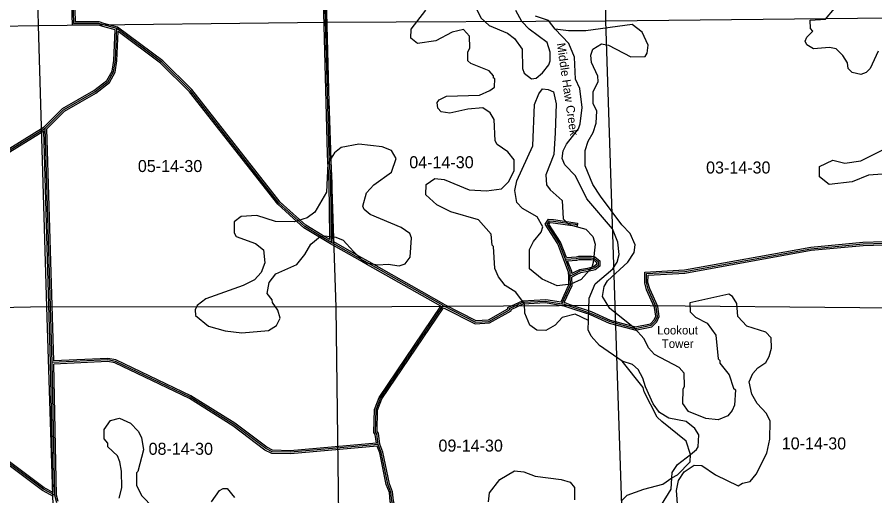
# Model space of a CAD drawing. Extents: x 457167 to 656239, y 1787309 to 1969297.
# Drawn here: x 559531 to 575577, y 1804414 to 1813369 of the extents above; entities that cross this region are included whole.
import ezdxf

# ---------------------------------------------------------------- set-up
doc = ezdxf.new("R2010")
doc.units = 0
for name, color, linetype in [('Level 1', 7, 'Continuous'), ('Level 2', 7, 'Continuous'), ('Level 31', 7, 'Continuous'), ('Level 32', 7, 'Continuous'), ('Level 41', 7, 'Continuous'), ('Level 5', 7, 'Continuous'), ('Level 57', 7, 'Continuous'), ('Level 7', 7, 'Continuous')]:
    doc.layers.add(name, color=color, linetype=linetype)

msp = doc.modelspace()

# ---------------------------------------------------------------- linework, layer by layer
at = {"layer": 'Level 1'}
for p, q in [((570544.103, 1813299.349), (570524.282, 1818966.341)), ((565212.716, 1818880.034), (565308.893, 1813276.568)), ((559933.526, 1813210.771), (559794.5, 1818682.353)), ((565308.893, 1813276.568), (570544.103, 1813299.349)), ((570544.103, 1813299.349), (575837.47, 1813353.743)), ((570718.104, 1807977.739), (570544.103, 1813299.349)), ((554626.091, 1813144.464), (559933.526, 1813210.771)), ((559933.526, 1813210.771), (565308.893, 1813276.568)), ((560083.97, 1807951.436), (559933.526, 1813210.771)), ((565308.893, 1813276.568), (565490.819, 1807944.884)), ((560083.97, 1807951.436), (554754.302, 1807847.236)), ((565490.819, 1807944.884), (560083.97, 1807951.436)), ((560258.093, 1802647.853), (560083.97, 1807951.436)), ((570718.104, 1807977.739), (565490.819, 1807944.884)), ((565490.819, 1807944.884), (565557.67, 1802734.251)), ((575998.755, 1807924.061), (570718.104, 1807977.739)), ((570894.453, 1802708.193), (570718.104, 1807977.739))]:
    msp.add_line(p, q, dxfattribs=at)
at = {"layer": 'Level 31'}
for p, q in [((561394.84, 1813157.238), (561144.843, 1813224.78)), ((560186.285, 1806908.127), (560056.031, 1811293.429)), ((569722.93, 1808007.423), (569767.535, 1808000.048)), ((560237.928, 1804424.068), (560186.285, 1806908.127)), ((560271.034, 1804282.17), (560237.928, 1804424.068))]:
    msp.add_line(p, q, dxfattribs=at)
for points in [[(565235.282, 1815239.657), (565135.505, 1815356.624), (562970.907, 1816420.832), (562412.723, 1816589.131), (561246.553, 1816884.063), (561037.708, 1816834.413), (560937.27, 1816684.853), (560961.573, 1816342.983), (561118.143, 1815633.876), (561166.922, 1815266.851), (561133.421, 1815125.486), (560957.687, 1814942.301), (560707.469, 1814793.124), (560607.15, 1814693.382), (560548.217, 1814576.808), (560586.575, 1813251.291)], [(565410.759, 1809153.586), (565409.43, 1809262.676), (565396.875, 1810262.313), (565373.323, 1810669.632), (565365.065, 1810812.556), (565251.609, 1815139.621), (565235.282, 1815239.657)], [(560056.031, 1811293.429), (560398.871, 1811634.36), (560983.275, 1811974.678), (561233.936, 1812165.673), (561334.47, 1812348.686), (561368.143, 1812557.322), (561394.84, 1813157.238)], [(561144.843, 1813224.78), (561061.73, 1813250.081), (560586.575, 1813251.291)], [(565410.759, 1809153.586), (565221.399, 1809267.86), (564911.424, 1809455.154), (564791.214, 1809563.443), (564428.996, 1809889.773), (562775.669, 1811994.891), (562235.23, 1812529.683), (561394.84, 1813157.238)], [(556666.727, 1809410.332), (558578.061, 1810380.549), (560056.031, 1811293.429)], [(569787.322, 1808839.976), (569670.737, 1809144.599), (569443.354, 1809498.205), (569487.473, 1809557.01), (569563.637, 1809553.561), (570011.6, 1809487.804)], [(567500.033, 1807972.618), (566099.213, 1808764.663), (565961.393, 1808842.446), (565410.759, 1809153.586)], [(571302.87, 1808571.067), (572020.088, 1808610.903), (574380.21, 1809038.028), (575356.001, 1809127.181), (576560.839, 1809165.692)], [(569787.322, 1808839.976), (569997.715, 1808855.855), (570041.725, 1808867.39), (570197.26, 1808867.032), (570273.115, 1808866.858), (570325.995, 1808854.738), (570398.848, 1808796.027), (570398.685, 1808725.121), (570328.127, 1808672.556), (570205.026, 1808640.476), (570058.672, 1808614.267), (569973.479, 1808573.374), (569879.653, 1808520.864)], [(569879.653, 1808520.864), (569876.98, 1808605.958), (569787.322, 1808839.976)], [(569722.93, 1808007.423), (569884.685, 1808353.221), (569879.653, 1808520.864)], [(570220.41, 1807844.83), (570258.947, 1807832.014), (570616.835, 1807672.655), (571066.93, 1807552.725), (571091.775, 1807546.123), (571392.153, 1807603.986), (571475.53, 1807687.067), (571509.185, 1807770.261), (571484.72, 1807945.221), (571335.675, 1808279.366), (571302.491, 1808404.164), (571302.87, 1808571.067)], [(567500.033, 1807972.618), (568107.757, 1807662.467), (568357.999, 1807678.606), (568741.937, 1807894.43), (568741.995, 1807919.156), (568992.468, 1808035.296)], [(568992.468, 1808035.296), (569417.707, 1808059.036), (569722.93, 1808007.423)], [(569767.535, 1808000.048), (569859.25, 1807966.383), (570220.41, 1807844.83)], [(566284.216, 1805374.868), (566259.835, 1805574.92), (566235.053, 1805608.433), (566244.341, 1806025.125), (566328.373, 1806241.644), (567500.033, 1807972.618)], [(560237.928, 1804424.068), (560021.472, 1804541.346), (558291.11, 1805829.426), (554835.432, 1807314.209)], [(566284.216, 1805374.868), (564641.652, 1805229.03), (564299.973, 1805238.592), (564183.453, 1805297.058), (563584.36, 1805748.702), (562768.682, 1806259.438), (561370.136, 1806930.203), (561228.362, 1806955.652), (560186.285, 1806908.127)], [(567060.869, 1799553.931), (566774.044, 1801464.005), (566734.746, 1801694.272), (566675.64, 1802039.493), (566673.445, 1802188.221), (566647.27, 1803906.772), (566539.868, 1804315.38), (566523.693, 1804482.322), (566465.72, 1804632.638), (566342.188, 1805224.552), (566284.216, 1805374.868)]]:
    msp.add_lwpolyline(points, dxfattribs=at)
at = {"layer": 'Level 32'}
for p, q in [((561363.8, 1813134.547), (561136.561, 1813195.941)), ((561408.198, 1813184.705), (561153.126, 1813253.616)), ((560156.29, 1806907.503), (560027.587, 1811240.598)), ((560215.368, 1806939.485), (560086.406, 1811281.324)), ((570015.957, 1809517.486), (570007.243, 1809458.121)), ((569766.876, 1808030.564), (569775.22, 1808029.185)), ((569718.035, 1807977.825), (569759.851, 1807970.91)), ((560206.862, 1804475.021), (560156.29, 1806907.503)), ((560267.858, 1804427.828), (560216.888, 1806879.49)), ((560295.72, 1804308.409), (560267.858, 1804427.829))]:
    msp.add_line(p, q, dxfattribs=at)
for points in [[(565263.543, 1815252.754), (565154.305, 1815380.811), (562981.93, 1816448.843), (562420.735, 1816618.05), (561246.775, 1816914.951), (561019.347, 1816860.885), (560906.614, 1816693.016), (560931.805, 1816338.661), (561088.572, 1815628.656), (561136.454, 1815268.385), (561106.114, 1815140.356), (560938.843, 1814965.994), (560688.935, 1814817.001), (560582.562, 1814711.241), (560518.009, 1814583.55), (560557.429, 1813221.365)], [(565207.022, 1815226.558), (565116.704, 1815332.437), (562959.885, 1816392.821), (562404.71, 1816560.212), (561246.332, 1816853.174), (561056.069, 1816807.941), (560967.927, 1816676.691), (560991.342, 1816347.304), (561147.713, 1815639.096), (561197.39, 1815265.318), (561160.729, 1815110.615), (560976.53, 1814918.607), (560726.002, 1814769.246), (560631.738, 1814675.523), (560578.425, 1814570.067), (560615.723, 1813281.216)], [(565380.104, 1809207.124), (565379.432, 1809262.305), (565366.886, 1810261.259), (565343.373, 1810667.901), (565335.087, 1810811.298), (565221.671, 1815136.798), (565207.023, 1815226.558)], [(565440.547, 1809171.211), (565439.428, 1809263.047), (565426.865, 1810263.368), (565403.274, 1810671.363), (565395.043, 1810813.816), (565281.545, 1815142.443), (565263.542, 1815252.754)], [(560037.328, 1811317.138), (560380.447, 1811658.347), (560966.57, 1811999.668), (561210.7, 1812185.686), (561305.679, 1812358.585), (561338.249, 1812560.389), (561363.8, 1813134.547)], [(561136.56, 1813195.941), (561057.229, 1813220.091), (560557.428, 1813221.365)], [(561153.127, 1813253.616), (561066.233, 1813280.069), (560615.724, 1813281.216)], [(565380.104, 1809207.124), (565236.906, 1809293.541), (564929.382, 1809479.354), (564811.294, 1809585.733), (564450.995, 1809910.334), (562798.104, 1812014.897), (562254.85, 1812552.474), (561408.199, 1813184.705)], [(560086.406, 1811281.324), (560417.295, 1811610.372), (560999.979, 1811949.689), (561257.171, 1812145.661), (561363.261, 1812338.787), (561398.036, 1812554.255), (561422.292, 1813099.296)], [(565395.627, 1809127.676), (565205.891, 1809242.178), (564893.465, 1809430.953), (564771.133, 1809541.153), (564406.997, 1809869.213), (562753.234, 1811974.886), (562215.61, 1812506.892), (561422.292, 1813099.296)], [(556653.148, 1809437.083), (558563.363, 1810406.732), (560037.328, 1811317.137)], [(556680.307, 1809383.581), (558592.76, 1810354.366), (560027.587, 1811240.598)], [(569759.304, 1808829.253), (569643.826, 1809130.981), (569406.838, 1809499.524), (569472.99, 1809587.696), (569566.501, 1809583.463), (570015.957, 1809517.486)], [(569807.352, 1808871.572), (569697.647, 1809158.218), (569479.869, 1809496.886), (569501.955, 1809526.323), (569560.774, 1809523.661), (570007.243, 1809458.121)], [(567456.963, 1807962.506), (566084.457, 1808738.542), (565946.64, 1808816.323), (565395.627, 1809127.676)], [(567514.242, 1807999.048), (566113.969, 1808790.783), (565976.145, 1808868.57), (565440.547, 1809171.211)], [(571272.934, 1808599.451), (572016.572, 1808640.755), (574376.166, 1809067.784), (575354.156, 1809157.138), (576530.902, 1809194.751)], [(571332.807, 1808542.682), (572023.605, 1808581.052), (574384.254, 1809008.271), (575357.847, 1809097.224), (576530.773, 1809134.715)], [(569849.668, 1808519.922), (569847.154, 1808599.955), (569759.308, 1808829.243)], [(569807.353, 1808871.572), (569992.743, 1808885.565), (570037.893, 1808897.399), (570197.329, 1808897.033), (570276.544, 1808896.851), (570339.437, 1808882.435), (570428.881, 1808810.353), (570428.651, 1808710.035), (570341.356, 1808645.001), (570211.463, 1808611.151), (570067.975, 1808585.456), (569987.309, 1808546.736), (569910.187, 1808503.572)], [(569829.75, 1808813.092), (570002.686, 1808826.144), (570045.557, 1808837.38), (570197.191, 1808837.031), (570269.687, 1808836.866), (570312.554, 1808827.041), (570368.815, 1808781.701), (570368.72, 1808740.207), (570314.899, 1808700.112), (570198.59, 1808669.801), (570049.368, 1808643.079), (569959.648, 1808600.013), (569908.09, 1808571.156)], [(569908.09, 1808571.156), (569906.808, 1808611.962), (569829.75, 1808813.092)], [(569705.427, 1808040.809), (569854.484, 1808359.462), (569849.666, 1808519.964)], [(569766.876, 1808030.564), (569914.886, 1808346.981), (569910.186, 1808503.571)], [(570210.943, 1807816.362), (570248.085, 1807804.01), (570606.808, 1807644.28), (571059.215, 1807523.733), (571090.709, 1807515.366), (571406.833, 1807576.261), (571501.044, 1807670.139), (571540.009, 1807766.46), (571513.845, 1807953.572), (571364.05, 1808289.395), (571332.501, 1808408.051), (571332.806, 1808542.683)], [(570229.876, 1807873.296), (570269.809, 1807860.018), (570626.861, 1807701.031), (571074.644, 1807581.716), (571092.843, 1807576.881), (571377.474, 1807631.711), (571450.015, 1807703.996), (571478.361, 1807774.064), (571455.595, 1807936.87), (571307.299, 1808269.337), (571272.482, 1808400.276), (571272.935, 1808599.45)], [(567510.015, 1807933.841), (568101.461, 1807631.999), (568366.746, 1807649.108), (568771.896, 1807876.856), (568771.951, 1807899.976), (568999.877, 1808005.663)], [(567514.241, 1807999.048), (568114.053, 1807692.936), (568349.252, 1807708.106), (568711.978, 1807912.004), (568712.04, 1807938.335), (568985.061, 1808064.928)], [(568985.06, 1808064.93), (569419.393, 1808089.177), (569705.426, 1808040.81)], [(568999.878, 1808005.662), (569416.021, 1808028.895), (569717.927, 1807977.843)], [(569775.22, 1808029.186), (569869.206, 1807994.686), (570229.98, 1807873.262)], [(566250.687, 1805402.009), (566231.011, 1805563.441), (566204.83, 1805598.846), (566214.466, 1806031.065), (566301.63, 1806255.656), (567456.964, 1807962.506)], [(566313.547, 1805382.19), (566288.659, 1805586.399), (566265.275, 1805618.021), (566274.217, 1806019.185), (566355.115, 1806227.632), (567510.015, 1807933.842)], [(569759.851, 1807970.909), (569849.295, 1807938.08), (570210.84, 1807816.396)], [(560206.863, 1804475.021), (560037.658, 1804566.698), (558306.194, 1805855.597), (554848.9, 1807341.075)], [(560211.777, 1804404.115), (560005.286, 1804515.995), (558276.025, 1805803.254), (554866.639, 1807268.148)], [(566250.686, 1805402.008), (564640.742, 1805259.067), (564307.473, 1805268.395), (564199.34, 1805322.652), (563601.382, 1805773.44), (562783.175, 1806285.76), (561379.441, 1806959.013), (561230.354, 1806985.774), (560215.368, 1806939.484)], [(566264.359, 1805342.986), (564642.563, 1805198.991), (564292.473, 1805208.79), (564167.566, 1805271.465), (563567.337, 1805723.964), (562754.189, 1806233.116), (561360.831, 1806901.394), (561226.371, 1806925.53), (560216.888, 1806879.491)], [(567026.454, 1799581.095), (566744.42, 1801459.253), (566705.175, 1801689.218), (566645.676, 1802036.723), (566643.448, 1802187.771), (566617.329, 1803902.671), (566510.24, 1804310.086), (566494.228, 1804475.35), (566436.851, 1804624.12), (566313.318, 1805216.034), (566264.359, 1805342.986)], [(567090.537, 1799558.386), (566803.666, 1801468.756), (566764.317, 1801699.327), (566705.602, 1802042.262), (566703.442, 1802188.671), (566677.211, 1803910.874), (566569.496, 1804320.674), (566553.159, 1804489.294), (566494.589, 1804641.156), (566371.057, 1805233.07), (566313.547, 1805382.19)]]:
    msp.add_lwpolyline(points, dxfattribs=at)
at = {"layer": 'Level 5'}
for points in [[(569595.667, 1813141.826), (569471.154, 1813308.937), (569229.63, 1813384.756)], [(570220.186, 1807696.201), (570229.862, 1808112.978), (570347.422, 1808379.383), (570673.425, 1808661.771), (570757.215, 1808786.555), (570790.984, 1808928.167), (570766.721, 1809161.651), (570667.477, 1809412.073), (570185.775, 1809972.136), (569978.708, 1810397.94), (569779.323, 1810606.971), (569729.661, 1810723.841), (569746.79, 1810865.524), (569805.54, 1810990.376), (570031.57, 1811281.423), (570065.18, 1811373.026), (570099.508, 1811681.371), (570058.965, 1812031.626), (569976.161, 1812206.947), (569960.797, 1812623.793), (569853.244, 1812874.246), (569595.667, 1813141.826)], [(570851.323, 1806935.568), (570427.124, 1807228.717), (570269.29, 1807404.267), (570211.297, 1807521.169), (570220.186, 1807696.201)], [(572129.548, 1805189.197), (572238.219, 1805280.57), (572271.719, 1805330.461), (572280.777, 1805555.534), (572206.115, 1805672.475), (572048.151, 1805806.346), (571723.225, 1805865.742), (571548.532, 1805974.671), (571432.309, 1806133.422), (571283.274, 1806450.696), (571233.781, 1806617.577), (571150.939, 1806776.229), (571042.866, 1806868.289), (570851.323, 1806935.568)], [(571778.016, 1804748.486), (571886.588, 1804806.518), (572120.789, 1805047.515), (572129.548, 1805189.197)], [(571584.708, 1804248.936), (571769.028, 1804540.112), (571778.016, 1804748.486)]]:
    msp.add_lwpolyline(points, dxfattribs=at)
at = {"layer": 'Level 7'}
for points in [[(568046.788, 1813671.946), (568204.164, 1813354.672), (568362.097, 1813212.432), (568703.424, 1813069.644), (568836.517, 1812969.185), (568977.571, 1812768.653), (568984.765, 1812410.158), (569017.815, 1812318.356), (569150.899, 1812217.897), (569242.6, 1812225.938), (569242.6, 1812225.938), (569359.64, 1812325.621), (569476.831, 1812475.275), (569502.071, 1812550.236), (569502.6, 1812716.969), (569444.797, 1812892.221), (569112.17, 1813143.361), (568970.906, 1813285.531), (568863.193, 1813494.263)], [(570220.186, 1807696.201), (569970.491, 1807813.691), (569728.508, 1807747.786), (569594.667, 1807606.492), (569419.315, 1807507.019), (569252.593, 1807515.876), (569119.5, 1807607.996), (569028.526, 1807833.369), (569020.745, 1808008.471), (568863.07, 1808225.703), (568663.396, 1808351.402), (568538.843, 1808510.183), (568464.34, 1808668.795), (568440.606, 1809077.381), (568415.695, 1809102.451), (568399.673, 1809310.924), (568158.777, 1809578.435), (567642.418, 1809730.161), (567384.383, 1809856.019), (567176.598, 1810048.41), (567185.526, 1810240.113), (567344.277, 1810347.986), (567519.27, 1810330.758), (567985.51, 1810137.521), (568310.565, 1810119.835), (568594.129, 1810160.599), (568727.94, 1810293.562), (568828.629, 1810501.637), (568829.277, 1810701.71), (568713.034, 1810852.121), (568513.38, 1810986.161), (568471.929, 1811052.981), (568456.535, 1811453.186), (568381.902, 1811578.458), (568240.48, 1811670.617), (567965.315, 1811646.454), (567623.27, 1811572.538), (567464.978, 1811598.036), (567398.476, 1811664.957), (567390.505, 1811773.368), (567424.015, 1811823.25), (567565.927, 1811889.482), (568182.906, 1811912.531), (568374.909, 1811995.304), (568458.47, 1812061.736), (568467.328, 1812220.088), (568442.317, 1812228.488), (568442.477, 1812270.169), (568359.375, 1812362.139), (568018.048, 1812504.967), (567959.857, 1812555.147), (567960.385, 1812713.53), (568002.325, 1812796.761), (567994.674, 1813013.545), (567878.36, 1813138.946), (567669.788, 1813089.612), (567360.825, 1812923.866), (567018.87, 1812874.931), (566894.156, 1812975.361), (566903.015, 1813142.053), (567179.256, 1813499.632)], [(575638.205, 1812730.765), (575487.105, 1812406.138), (575411.845, 1812331.336), (575311.714, 1812298.324), (575153.421, 1812332.152), (575078.629, 1812407.443), (575062.318, 1812515.844), (574979.375, 1812649.486), (574854.722, 1812774.926), (574729.78, 1812800.365), (574429.575, 1812776.301), (574304.763, 1812851.72), (574271.642, 1812918.511), (574305.222, 1812993.432), (574413.982, 1813109.786), (574372.431, 1813159.936), (574364.59, 1813310.018), (574656.455, 1813334.111), (574823.805, 1813533.656)], [(571091.677, 1809110.594), (571000.664, 1809319.296), (570842.8, 1809486.536), (570444.359, 1810021.34), (570303.335, 1810238.501), (570154.389, 1810589.125), (570155.306, 1810872.549), (570214.215, 1811047.422), (570306.435, 1811213.856), (570365.345, 1811388.749), (570374.403, 1811613.793), (570308.14, 1811747.374), (570308.859, 1811972.457), (570401.179, 1812163.891), (570393.137, 1812263.963), (570277.283, 1812522.746), (570261.032, 1812656.197), (570303.081, 1812772.77), (570461.793, 1812872.283), (570595.075, 1812846.844), (571011.204, 1812628.796), (571277.998, 1812636.28), (571319.838, 1812694.511), (571337.007, 1812844.493), (571221.083, 1813086.636), (571038.109, 1813228.916), (570170.776, 1813114.983), (569845.661, 1813116.029), (569595.667, 1813141.826)], [(576562.768, 1810576.363), (576247.625, 1810386.306), (575964.061, 1810353.872), (575722.576, 1810429.651), (575455.743, 1810413.827), (575155.249, 1810289.761), (574721.593, 1810241.116), (574538.659, 1810383.426), (574539.277, 1810575.158), (574789.73, 1810691.053), (575014.644, 1810640.316), (575314.878, 1810681.05), (575774.133, 1810912.989), (576182.48, 1810870.033), (576457.604, 1810885.826), (576564.632, 1810926.588)], [(571892.924, 1804181.259), (571869, 1804514.813), (571902.899, 1804698.076), (572011.829, 1804864.481), (572195.62, 1804988.935), (572337.303, 1804980.136), (572595.169, 1804804.256), (573019.667, 1804602.819), (573103.188, 1804652.571), (573245.01, 1804685.493), (573353.8, 1804818.516), (573555.15, 1805209.665), (573614.358, 1805476.26), (573615.405, 1805809.715), (573549.173, 1805951.626), (573374.729, 1806143.916), (573275.255, 1806319.308), (573225.953, 1806544.551), (573293.132, 1806702.714), (573385.193, 1806810.787), (573535.544, 1806910.361), (573602.595, 1807018.503), (573644.764, 1807176.766), (573637.051, 1807368.528), (573537.379, 1807477.229), (573179.243, 1807586.746), (573013.109, 1807770.667), (572997.216, 1808012.451), (572914.284, 1808146.101), (572847.722, 1808188.011), (572113.602, 1808023.6), (572121.384, 1807856.877), (572221.126, 1807756.517), (572437.51, 1807647.458), (572603.515, 1807421.856), (572643.79, 1806979.901), (572677.04, 1806946.421), (572676.871, 1806896.41), (572851.245, 1806679.108), (572933.79, 1806428.756), (572967.04, 1806395.316), (572949.452, 1806111.941), (572907.473, 1806012.039), (572823.782, 1805912.266), (572648.49, 1805837.793), (572415.146, 1805863.561), (572090.42, 1805989.618), (571982.537, 1806140.03), (571991.725, 1806406.754), (572016.935, 1806465.045), (572009.342, 1806706.798), (571918.01, 1806815.459), (571451.93, 1807058.717), (571343.978, 1807184.087), (571261.145, 1807351.079), (571078.37, 1807551.74), (570621.05, 1807920), (570480.056, 1808145.541), (570513.985, 1808328.805), (570572.665, 1808437.017), (570957.278, 1808785.897), (571074.548, 1808968.941), (571091.677, 1809110.594)], [(572129.548, 1805189.197), (572047.005, 1805439.55), (571589.654, 1805807.82), (571506.552, 1805883.11), (571257.964, 1806359.054), (571241.553, 1806442.485), (570851.323, 1806935.568)], [(561439.741, 1804372.963), (561490.38, 1804564.536), (561483.027, 1804873.011), (561450.235, 1805048.173), (561408.954, 1805165.015), (561226.079, 1805332.325), (561226.269, 1805399.016), (561159.876, 1805482.576), (561160.435, 1805657.639), (561277.665, 1805824.003), (561444.517, 1805865.156), (561652.631, 1805772.777), (561793.855, 1805622.296), (561860.187, 1805505.356), (561892.78, 1805271.842), (561791.472, 1804872.035), (561766.392, 1804847.084), (561765.644, 1804613.671), (561856.717, 1804421.639), (562313.739, 1803953.367)], [(571778.016, 1804748.486), (571786.675, 1804848.527), (571887.206, 1804998.251), (572129.548, 1805189.197)], [(568350.358, 1804300.907), (568367.556, 1804467.61), (568560.107, 1804717.076), (568835.73, 1804882.911), (569010.733, 1804865.684), (569218.877, 1804781.675), (569710.515, 1804721.75), (569877.078, 1804671.201), (569960.15, 1804570.911), (569959.392, 1804337.497)], [(570834.646, 1804318.008), (570943.376, 1804426.051), (571252.18, 1804541.776), (571610.935, 1804632.332), (571778.016, 1804748.486)], [(563165.159, 1804300.783), (563315.899, 1804517.038), (563382.69, 1804550.15), (563457.71, 1804549.921), (563598.905, 1804382.74)]]:
    msp.add_lwpolyline(points, dxfattribs=at)
for points in [[(569630.371, 1808339.994), (569355.665, 1808465.882), (569114.54, 1808658.402), (569115.687, 1809025.198), (569191.197, 1809174.991), (569333.477, 1809349.626), (569367.147, 1809449.537), (569259.364, 1809633.289), (568984.758, 1809792.568), (568876.745, 1809901.258), (568844.123, 1810126.471), (568878.051, 1810309.745), (569180.22, 1810959.018), (569207.684, 1811734.201), (569291.703, 1811934.004), (569358.684, 1812025.516), (569467.025, 1812016.818), (569566.927, 1811974.808), (569616.23, 1811749.596), (569597.825, 1811207.767), (569571.508, 1810799.391), (569420.239, 1810416.383), (569436.321, 1810232.951), (569502.723, 1810141.02), (569727.178, 1809940.23), (569742.741, 1809598.415), (569850.784, 1809489.674), (570167.3, 1809405.306), (570300.223, 1809263.156), (570341.445, 1809121.315), (570307.018, 1808779.659), (570281.718, 1808688.017), (570080.927, 1808463.591), (569888.895, 1808372.487), (569630.371, 1808339.994)], [(563733.768, 1807466.778), (564234.075, 1807506.855), (564384.427, 1807598.098), (564451.576, 1807739.581), (564410.385, 1807889.763), (564310.802, 1808031.814), (564302.631, 1808081.865), (564211.289, 1808198.866), (564245.297, 1808407.139), (564370.858, 1808565.133), (564763.222, 1808738.96), (564913.863, 1808930.205), (565022.863, 1809121.609), (565198.374, 1809262.773), (565281.775, 1809279.145), (565490.119, 1809253.487), (565631.641, 1809194.668), (565822.716, 1808985.677), (566030.471, 1808776.586), (566280.395, 1808734.119), (566472.199, 1808750.171), (566680.502, 1808716.173), (566789.004, 1808757.496), (566881.094, 1808882.278), (566907.25, 1809240.634), (566874.17, 1809324.095), (566716.136, 1809432.995), (566133.355, 1809676.611), (566025.272, 1809768.631), (566000.491, 1809835.422), (566067.97, 1810085.286), (566201.84, 1810234.911), (566536.014, 1810467.278), (566620.223, 1810725.413), (566537.32, 1810875.725), (566362.487, 1810943.003), (565920.83, 1810994.429), (565595.485, 1810928.754), (565470.114, 1810829.111), (565344.444, 1810629.466), (565317.739, 1810096.007), (565099.779, 1809721.559), (564957.737, 1809613.646), (564715.754, 1809539.401), (564365.629, 1809548.847), (564015.872, 1809658.335), (563724.038, 1809642.581), (563590.357, 1809542.968), (563589.669, 1809334.555), (563631.16, 1809267.734), (563989.186, 1809133.216), (564138.85, 1809016.046), (564163.113, 1808774.193), (564095.833, 1808591.03), (563970.363, 1808458.036), (563761.62, 1808350.322), (563060.562, 1808102.49), (562901.77, 1807977.936), (562859.83, 1807894.704), (562867.812, 1807786.302), (563108.937, 1807585.472), (563425.453, 1807501.095), (563733.768, 1807466.778)]]:
    msp.add_lwpolyline(points, close=True, dxfattribs=at)

# ---------------------------------------------------------------- texts
at = {"layer": 'Level 2'}
for s, p in [('04-14-30', (566866.69, 1810542.554)), ('05-14-30', (561789.571, 1810471.839)), ('03-14-30', (572419.347, 1810444.091)), ('09-14-30', (567413.041, 1805241.511)), ('10-14-30', (573834.924, 1805282.63)), ('08-14-30', (561989.763, 1805182.083))]:
    msp.add_text(s, height=225, dxfattribs=at).set_placement(p)
at = {"layer": 'Level 41'}
msp.add_text('Middle Haw Creek', height=160, rotation=278.2530306, dxfattribs=at).set_placement((569625.833, 1812875.366))
at = {"layer": 'Level 57'}
for s, p in [('Lookout', (571504.841, 1807432.951)), ('Tower', (571590.37, 1807181.177))]:
    msp.add_text(s, height=160, dxfattribs=at).set_placement(p)

doc.saveas('drawing.dxf')
